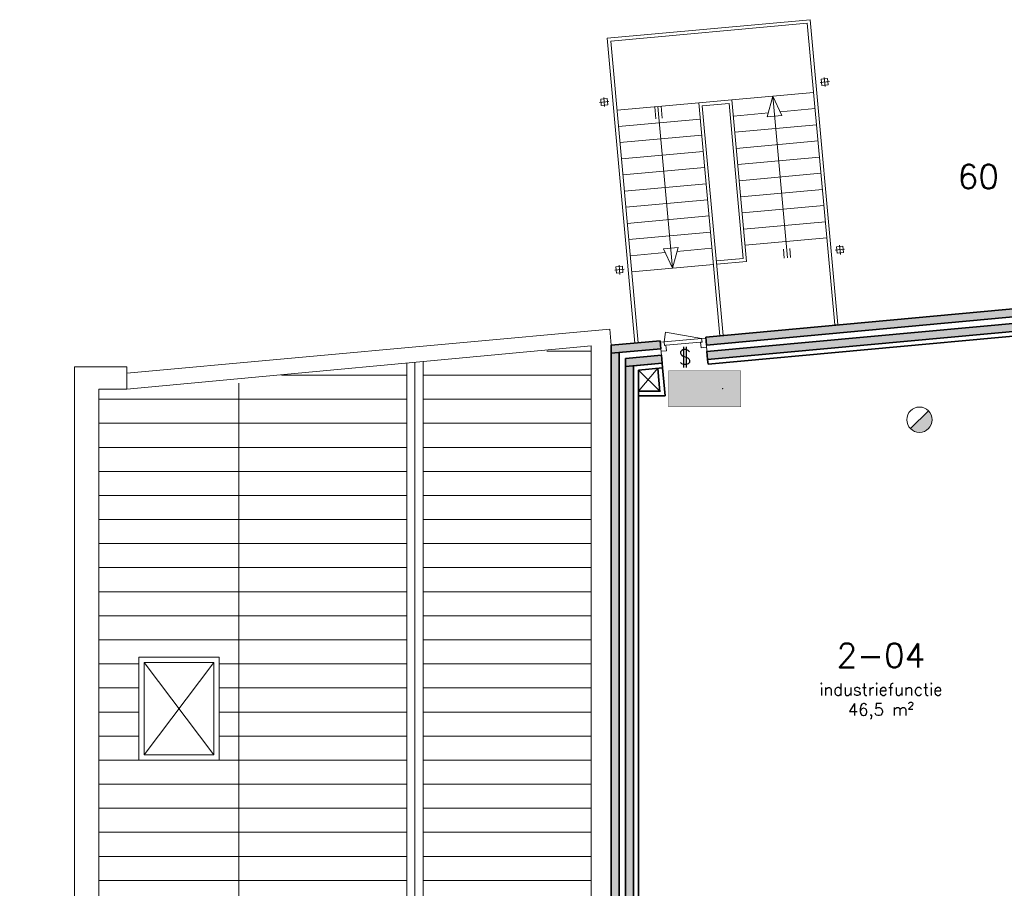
# Model space of a CAD drawing. Header units: millimetres. Extents: x -13022 to 1371524, y -38729 to 632593.
# Tile 319 of 381: x 781244 to 793517, y 594023 to 604853. Entities that reach past the tile are written whole.
import ezdxf

# ---------------------------------------------------------------- set-up
doc = ezdxf.new("R2010")
doc.units = ezdxf.units.MM
doc.header["$LTSCALE"] = 35
for name, color, linetype, lineweight in [('A LIJN 1', 1, 'Continuous', 20), ('A LIJN 2', 2, 'Continuous', 35), ('A LIJN 5', 5, 'Continuous', 13), ('A LIJN 9', 252, 'Continuous', 18), ('A OPMER', 10, 'Continuous', 50), ('Al65----_beveiliging-inst', 92, 'Continuous', 9), ('B95 tekst', 7, 'Continuous', 25), ('brandveiligheid voorzieningen', 10, 'Continuous', 9)]:
    doc.layers.add(name, color=color, linetype=linetype, lineweight=lineweight)
doc.styles.add('Algemeen', font='simplex.shx', dxfattribs={"height": 2.5})

# ---------------------------------------------------------------- blocks, each defined once
blk = doc.blocks.new('Brandmelder')
at = {"layer": 'brandveiligheid voorzieningen'}
blk.add_hatch(color=256, dxfattribs=at).paths.add_polyline_path([(76.62, -89.8, 0.198912), (75.85, -87.94), (72.13, -91.66, 0.668179)])
blk.add_line((72.13, -91.66), (75.85, -87.94), dxfattribs=at)
blk.add_circle((73.99, -89.8), 2.63, dxfattribs=at)
blk = doc.blocks.new('Vluchtrichting rechtdoor of naar beneden')
at = {"layer": 'Al65----_beveiliging-inst', "linetype": 'Continuous', "true_color": 0xffffff}
h = blk.add_hatch(color=7, dxfattribs=at)
edge = h.paths.add_edge_path()
edge.add_arc((-2.1449, 5.962), 0.7575, 92.128042, 178.185477)
edge.add_arc((-2.1628, 5.9872), 0.7392, 180.090101, 191.562583)
edge.add_line((-2.887, 5.839), (-4.652, 5.839))
edge.add_line((-4.652, 5.839), (-5.698, 4.787))
edge.add_line((-5.698, 4.787), (-5.285, 4.372))
edge.add_line((-5.285, 4.372), (-4.41, 5.253))
edge.add_line((-4.41, 5.253), (-3.544, 5.253))
edge.add_line((-3.544, 5.253), (-5.527, 3.346))
edge.add_line((-5.527, 3.346), (-6.694, 3.346))
edge.add_line((-6.694, 3.346), (-6.694, 2.613))
edge.add_line((-6.694, 2.613), (-4.496, 2.613))
edge.add_line((-4.496, 2.613), (-4.136, 2.974))
edge.add_line((-4.136, 2.974), (-3.193, 2.026))
edge.add_line((-3.193, 2.026), (-3.193, 0.852))
edge.add_line((-3.193, 0.852), (-2.464, 0.852))
edge.add_line((-2.464, 0.852), (-2.464, 2.33))
edge.add_line((-2.464, 2.33), (-3.621, 3.493))
edge.add_line((-3.621, 3.493), (-3.192, 3.923))
edge.add_line((-3.192, 3.923), (-2.428, 3.154))
edge.add_line((-2.428, 3.154), (-2.033, 3.552))
edge.add_line((-2.033, 3.552), (-2.797, 4.321))
edge.add_line((-2.797, 4.321), (-2.317, 4.803))
edge.add_line((-2.317, 4.803), (-2.317, 5.267))
edge.add_line((-2.317, 5.267), (-2.173, 5.253))
edge.add_arc((-2.2013, 6.0112), 0.7587, 272.13837, 358.096609)
edge.add_arc((-2.2036, 5.9585), 0.7611, 2.072152, 87.692869)
for points in [[(3.808, 1.106), (6.433, 1.106), (6.433, 6.344), (3.808, 6.344)], [(1.1805, 2.889), (1.1805, 5.804), (0.5775, 5.804), (0.5775, 2.889), (-0.571, 2.889), (0.879, 1.421), (2.334, 2.889)]]:
    blk.add_hatch(color=7, dxfattribs=at).paths.add_polyline_path(points)
at = {"layer": 'Al65----_beveiliging-inst', "color": 7, "true_color": 0xffffff, "const_width": 0.05}
blk.add_lwpolyline([(-7.5, 0), (7.5, 0), (7.5, 7.5), (-7.5, 7.5)], close=True, dxfattribs=at)
at = {"layer": 'Al65----_beveiliging-inst', "color": 255}
blk.add_point((3.75, 3.75), dxfattribs=at)
at = {"layer": 'Al65----_beveiliging-inst', "color": 7, "true_color": 0xffffff}
blk.add_solid([(-7.5, 0), (7.5, 0), (-7.5, 7.5), (7.5, 7.5)], dxfattribs=at)
at = {"layer": 'Al65----_beveiliging-inst', "color": 92}
blk.add_solid([(-7.25, 0.25), (7.25, 0.25), (-7.25, 7.25), (7.25, 7.25)], dxfattribs=at)
blk = doc.blocks.new('Panieksluiting')
at = {"layer": 'brandveiligheid voorzieningen', "lineweight": 0, "style": 'Algemeen'}
blk.add_text('$', height=3.09, dxfattribs=at).set_placement((158.43, -91.61))

msp = doc.modelspace()

# ---------------------------------------------------------------- hatches: boundary and pattern name
at = {"layer": 'A LIJN 9', "ltscale": 0.1}
h = msp.add_hatch(color=256, dxfattribs=at)
h.dxf.hatch_style = 1
h.paths.add_polyline_path([(795227.704, 601293.907), (795227.593, 601394.319), (789794.673, 600894.916), (789803.826, 600795.343)])
h.paths.add_polyline_path([(789810.245, 600715.547), (795047.593, 601197.288), (795047.593, 601096.865), (789819.404, 600615.966)])
h = msp.add_hatch(color=256, dxfattribs=at)
h.dxf.hatch_style = 1
h.paths.add_polyline_path([(789226.46, 600849.363), (788617.167, 600794.052), (788617.167, 600693.642), (789235.504, 600749.772)])
h.paths.add_polyline_path([(789242.733, 600670.099), (788797.167, 600629.651), (788797.167, 600529.24), (789251.774, 600570.508)])
h = msp.add_hatch(color=256, dxfattribs=at)
h.dxf.hatch_style = 1
h.paths.add_polyline_path([(788717.168, 600702.72), (788617.167, 600693.642), (788617.167, 585518.861), (788717.168, 585518.861)])
h = msp.add_hatch(color=256, dxfattribs=at)
h.dxf.hatch_style = 1
h.paths.add_polyline_path([(788897.167, 585338.861), (788897.167, 585438.862), (788897.167, 592674.221), (789227.172, 592674.221), (789227.172, 592774.221), (788897.167, 592774.221), (788897.167, 600538.318), (788797.167, 600529.24), (788797.167, 585438.862), (781244.171, 585438.862), (781244.171, 585338.861), (783658.172, 585338.861), (783658.172, 583352.86), (783964.172, 583352.853), (783964.172, 583452.853), (783758.172, 583452.861), (783758.172, 584662.86), (785058.174, 584662.86), (785058.174, 583452.861), (784878.173, 583452.861), (784878.173, 583352.86), (785058.174, 583352.86), (785058.174, 583252.86), (785418.174, 583252.86), (785418.174, 585338.861), (786469.336, 585338.861), (786469.336, 583557.861), (786369.336, 583557.861), (786369.336, 583197.862), (788730.172, 583197.862), (788730.172, 583557.861), (786569.337, 583557.861), (786569.337, 585338.861), (788527.167, 585338.861), (788527.167, 585108.862), (788897.167, 585108.862)])
h.paths.add_polyline_path([(785058.174, 584762.86), (783758.172, 584762.86), (783758.172, 585338.861), (785058.174, 585338.861)], flags=16)

# ---------------------------------------------------------------- linework, layer by layer
at = {"layer": 'A LIJN 1', "linetype": 'Continuous'}
for p, q in [((791220.746, 604070.878), (791336.184, 604081.359)), ((791273.665, 604133.846), (791284.13, 604018.592)), ((788472.054, 603821.298), (788587.492, 603831.779)), ((788524.973, 603884.265), (788535.438, 603769.012)), ((789708.381, 603815.326), (790121.845, 603852.834)), ((790121.845, 603852.834), (790304.84, 601838.844)), ((790121.846, 603852.83, 15000.001), (791140.164, 603945.207, 15000.001)), ((790631.003, 603899.022, 15000.001), (790562.962, 603641.809, 15000.001)), ((790813.728, 601885.082, 15000.001), (790631.002, 603899.019, 15000.001)), ((790744.201, 603658.277, 15000.001), (790631.003, 603899.022, 15000.001)), ((789708.393, 603815.328, 15000.001), (788690.074, 603722.947, 15000.001)), ((789159.396, 603765.525, 15000.001), (789172.95, 603616.142, 15000.001)), ((789199.236, 603769.138, 15000.001), (789381.95, 601754.993, 15000.001)), ((789252.624, 603623.365, 15000.001), (789239.07, 603772.752, 15000.001)), ((789972.908, 600911.3), (789708.381, 603815.326)), ((790085.62, 603809.381), (789751.846, 603779.102)), ((789751.846, 603779.102), (790013.034, 600914.941)), ((790261.235, 601875.051), (790085.62, 603809.381)), ((790722.603, 603704.212, 15000.001), (791158.432, 603743.814, 15000.001)), ((789726.735, 603614.065, 15000.001), (788708.429, 603521.541, 15000.001)), ((790140.129, 603651.285, 15000.001), (790575.945, 603690.885, 15000.001)), ((790562.962, 603641.809, 15000.001), (790744.201, 603658.277, 15000.001)), ((791176.767, 603542.423, 15000.001), (790158.463, 603449.893, 15000.001)), ((788726.617, 603320.115, 15000.001), (789744.926, 603412.643, 15000.001)), ((791195.037, 603341.026, 15000.001), (790176.733, 603248.496, 15000.001)), ((788744.888, 603118.698, 15000.001), (789763.197, 603211.225, 15000.001)), ((790195.069, 603047.09), (791213.323, 603139.629)), ((788763.161, 602917.28, 15000.001), (789781.471, 603009.807, 15000.001)), ((790213.339, 602845.71), (791231.682, 602938.238)), ((789799.741, 602808.385, 15000.001), (788781.433, 602715.862, 15000.001)), ((790231.587, 602644.311), (791249.929, 602736.841)), ((788799.704, 602514.444, 15000.001), (789818.012, 602606.971, 15000.001)), ((790249.873, 602442.916), (791268.216, 602535.446)), ((789836.286, 602405.553, 15000.001), (788817.977, 602313.026, 15000.001)), ((790268.161, 602241.519), (791286.503, 602334.049)), ((788836.246, 602111.608, 15000.001), (789854.557, 602204.135, 15000.001)), ((790286.43, 602040.124), (791304.773, 602132.652)), ((789449.987, 602012.206, 15000.001), (789268.75, 601995.738, 15000.001)), ((789268.75, 601995.738, 15000.001), (789381.951, 601754.993, 15000.001)), ((789381.949, 601754.995, 15000.001), (789449.987, 602012.206, 15000.001)), ((789437.002, 601963.117, 15000.001), (789872.829, 602002.717, 15000.001)), ((790763.955, 601991.018, 15000.001), (790773.893, 601881.463, 15000.001)), ((790853.565, 601888.702, 15000.001), (790843.627, 601998.247, 15000.001)), ((791410.645, 601979.482), (791526.082, 601989.963)), ((791463.564, 602042.449), (791474.028, 601927.196)), ((788854.519, 601910.19, 15000.001), (789290.355, 601949.792, 15000.001)), ((789928.238, 601844.814), (790261.235, 601875.045)), ((788714.871, 601792.869), (788725.337, 601677.616)), ((789891.102, 601801.256, 15000.001), (788872.792, 601708.732, 15000.001)), ((789931.87, 601804.977), (790304.84, 601838.844)), ((788661.953, 601729.902), (788777.39, 601740.383)), ((782579.172, 600446.594), (788599.081, 600993.232)), ((788617.167, 600794.052), (788599.081, 600993.232)), ((782579.172, 600245.767), (788368.361, 600784.971)), ((788368.361, 600784.971), (788368.361, 585618.861)), ((782579.172, 600523), (781929.173, 600523)), ((781929.173, 600523), (781929.173, 593544.87)), ((782579.172, 600523), (782579.172, 600245.767)), ((786071.477, 600566.936), (786071.477, 585618.861)), ((786171.477, 600580.354), (786171.477, 585618.861)), ((786271.478, 600589.668), (786271.478, 585618.861)), ((789197.347, 600506.544), (788957.167, 600221.673)), ((788957.167, 600483.518), (789223.216, 600221.445)), ((783974.593, 600322.952), (783974.593, 585618.861)), ((782229.168, 600245.767), (782229.168, 585618.861)), ((782229.168, 600245.767), (782579.172, 600245.767)), ((782729.17, 596906.848), (783729.079, 596906.848)), ((782729.17, 595620.971), (782729.17, 596906.848)), ((782796.172, 596839.853), (783662.171, 596839.853)), ((782796.172, 595687.971), (782796.172, 596839.853)), ((782796.172, 596839.853), (783662.171, 595687.971)), ((782796.172, 595687.971), (783662.171, 596839.853)), ((783662.171, 596839.853), (783662.171, 595687.971)), ((783729.079, 596906.848), (783729.079, 595620.971)), ((783729.079, 595620.971), (782729.17, 595620.971)), ((783662.171, 595687.971), (782796.172, 595687.971))]:
    msp.add_line(p, q, dxfattribs=at)
for points, invisible_edges in [([(788568.323, 604623.288, 15000.001), (791097.916, 604852.975, 15000.001), (791061.694, 604809.526, 15000.001)], 14), ([(791443.17, 601050.683, 15000.001), (791061.694, 604809.526, 15000.001), (791097.916, 604852.975, 15000.001)], 3), ([(788611.772, 604587.064, 15000.001), (788568.323, 604623.288, 15000.001), (791061.694, 604809.526, 15000.001)], 3), ([(791443.17, 601050.683, 15000.001), (791403.332, 601047.063, 15000.001), (791061.694, 604809.526, 15000.001)], 12), ([(788611.772, 604587.064, 15000.001), (788913.245, 600820.939, 15000.001), (788568.323, 604623.288, 15000.001)], 13), ([(788611.772, 604587.064, 15000.001), (788953.095, 600824.407, 15000.001), (788913.245, 600820.939, 15000.001)], 12)]:
    msp.add_3dface(points, dxfattribs=dict(at, invisible_edges=invisible_edges))
for points in [[(791235.45, 604112.378), (791315.122, 604119.611), (791322.356, 604039.939), (791242.684, 604032.705)], [(788486.758, 603862.798), (788566.43, 603870.031), (788573.664, 603790.359), (788493.992, 603783.124)], [(791425.349, 602020.982), (791505.02, 602028.215), (791512.255, 601948.543), (791432.582, 601941.308)], [(788676.657, 601771.402), (788756.328, 601778.634), (788763.562, 601698.963), (788683.89, 601691.728)]]:
    msp.add_3dface(points, dxfattribs=at)
at = {"layer": 'A LIJN 2'}
for p, q in [((789794.673, 600894.916), (795227.593, 601394.319)), ((789803.826, 600795.343), (795227.704, 601293.907)), ((789810.245, 600715.547), (795047.471, 601197.277)), ((789819.404, 600615.966), (795047.593, 601096.865)), ((794947.592, 601087.667), (789819.405, 600615.966)), ((794887.67, 601021.902), (789824.9, 600556.22)), ((789794.673, 600894.916), (789803.826, 600795.343)), ((788617.167, 600794.052), (789226.46, 600849.363)), ((788617.167, 585518.861), (788617.167, 600794.052)), ((789226.46, 600849.363), (789235.504, 600749.772)), ((788617.167, 600693.642), (789235.504, 600749.772)), ((788717.168, 585518.861), (788717.168, 600702.72)), ((789242.733, 600670.099), (788797.167, 600629.651)), ((789251.774, 600570.508), (789242.733, 600670.099)), ((789819.404, 600615.966), (789810.245, 600715.547)), ((788797.167, 600629.651), (788797.167, 585438.862)), ((789251.774, 600570.508), (788797.167, 600529.24)), ((789251.774, 600570.508), (788897.167, 600538.318)), ((788897.167, 592774.221), (788897.167, 600538.318)), ((788897.167, 600538.318), (788897.167, 592874.221)), ((789251.774, 600570.508), (789257.198, 600510.755)), ((789819.405, 600615.966), (789824.9, 600556.22)), ((789257.198, 600510.755), (788957.167, 600483.518)), ((788957.167, 600483.518), (788957.167, 592874.221)), ((789223.822, 600214.775), (789197.444, 600505.329)), ((789288.91, 600161.445), (789257.199, 600510.755)), ((788957.167, 600221.445), (789229.913, 600221.445)), ((788957.167, 600161.445), (789288.91, 600161.445))]:
    msp.add_line(p, q, dxfattribs=at)
at = {"layer": 'A LIJN 5', "linetype": 'Continuous'}
for p, q in [((789276.763, 600837.406), (789294.82, 600957.677)), ((789294.82, 600957.677), (789744.702, 600878.768)), ((789276.763, 600837.408), (789744.722, 600878.772)), ((789298.073, 600794.271), (789732.199, 600832.271)), ((789803.716, 600795.333), (789810.955, 600715.61)), ((789235.504, 600749.772), (789242.734, 600670.099))]:
    msp.add_line(p, q, dxfattribs=at)
for points, invisible_edges in [([(789276.763, 600837.408), (789230.841, 600832.738), (789281.154, 600792.612)], 2), ([(789238.14, 600718.908), (789304.82, 600725.444), (789281.154, 600792.612)], 14), ([(789304.82, 600725.444), (789298.073, 600794.271), (789281.154, 600792.612)], 12), ([(789732.199, 600832.271), (789739.157, 600763.624), (789749.261, 600834.003)], 2), ([(789805.591, 600770.358), (789749.261, 600834.003), (789739.157, 600763.624)], 3), ([(789744.722, 600878.772), (789749.261, 600834.003), (789794.468, 600883.815)], 2)]:
    msp.add_3dface(points, dxfattribs=dict(at, invisible_edges=invisible_edges))
at = {"layer": 'A LIJN 9', "linetype": 'Continuous'}
for p, q in [((787812.939, 600721.023), (788368.361, 600721.023)), ((784509.149, 600421.02), (786071.477, 600421.02)), ((786271.478, 600421.02), (788368.361, 600421.02)), ((782229.168, 600121.017), (786071.477, 600121.017)), ((786271.478, 600121.017), (788368.361, 600121.017)), ((782229.168, 599821.014), (786071.477, 599821.014)), ((786271.478, 599821.014), (788368.361, 599821.014)), ((782229.168, 599521.011), (786071.477, 599521.011)), ((786271.478, 599521.011), (788368.361, 599521.011)), ((782229.168, 599221.008), (786071.477, 599221.008)), ((786271.478, 599221.008), (788368.361, 599221.008)), ((782229.168, 598921.005), (786071.477, 598921.005)), ((786271.478, 598921.005), (788368.361, 598921.005)), ((782229.168, 598621.002), (786071.477, 598621.002)), ((786271.478, 598621.002), (788368.361, 598621.002)), ((782229.168, 598320.999), (786071.477, 598320.999)), ((786271.478, 598320.999), (788368.361, 598320.999)), ((782229.168, 598020.996), (786071.477, 598020.996)), ((786271.478, 598020.996), (788368.361, 598020.996)), ((782229.168, 597720.993), (786071.477, 597720.993)), ((786271.478, 597720.993), (788368.361, 597720.993)), ((782229.168, 597420.99), (786071.477, 597420.99)), ((786271.478, 597420.99), (788368.361, 597420.99)), ((782229.168, 597120.986), (786071.477, 597120.986)), ((786271.478, 597120.986), (788368.361, 597120.986)), ((782229.168, 596820.983), (782729.17, 596820.983)), ((783729.079, 596820.983), (786071.477, 596820.983)), ((786271.478, 596820.983), (788368.361, 596820.983)), ((782229.168, 596520.98), (782729.17, 596520.98)), ((783729.079, 596520.98), (786071.477, 596520.98)), ((786271.478, 596520.98), (788368.361, 596520.98)), ((782229.168, 596220.977), (782729.17, 596220.977)), ((783729.079, 596220.977), (786071.477, 596220.977)), ((786271.478, 596220.977), (788368.361, 596220.977)), ((782229.168, 595920.974), (782729.17, 595920.974)), ((783729.079, 595920.974), (786071.477, 595920.974)), ((786271.478, 595920.974), (788368.361, 595920.974)), ((782229.168, 595620.971), (786071.477, 595620.971)), ((786271.478, 595620.971), (788368.361, 595620.971)), ((782229.168, 595320.968), (786071.477, 595320.968)), ((786271.478, 595320.968), (788368.361, 595320.968)), ((782229.168, 595020.965), (786071.477, 595020.965)), ((786271.478, 595020.965), (788368.361, 595020.965)), ((782229.168, 594720.962), (786071.477, 594720.962)), ((786271.478, 594720.962), (788368.361, 594720.962)), ((782229.168, 594420.959), (786071.477, 594420.959)), ((786271.478, 594420.959), (788368.361, 594420.959)), ((782229.168, 594120.956), (786071.477, 594120.956)), ((786271.478, 594120.956), (788368.361, 594120.956))]:
    msp.add_line(p, q, dxfattribs=at)

# ---------------------------------------------------------------- block references
at = {"layer": 'A OPMER', "ltscale": 0.1, "xscale": 60, "yscale": 60, "zscale": 60}
msp.add_blockref('Vluchtrichting rechtdoor of naar beneden', (789782.575, 600026.081), dxfattribs=at)
at = {"layer": 'Al65----_beveiliging-inst', "xscale": 60, "yscale": 60, "zscale": 60}
for name, p in [('Panieksluiting', (779950.837, 606050.279)), ('Brandmelder', (788020.601, 605253.771))]:
    msp.add_blockref(name, p, dxfattribs=at)

# ---------------------------------------------------------------- texts
at = {"layer": 'B95 tekst', "style": 'Algemeen'}
msp.add_text('60 min', height=300, dxfattribs=at).set_placement((792935.188, 602746.538))
at = {"layer": 'B95 tekst', "insert": (791979.109, 597076.562), "char_height": 300, "width": 4383.91272, "attachment_point": 2, "style": 'Algemeen'}
msp.add_mtext('\\pt3600;2-04\\P{\\H0.5x;\\C1;industriefunctie\\P\\ptz;\\C256;46,5 m²}', dxfattribs=at)

doc.saveas('drawing.dxf')
